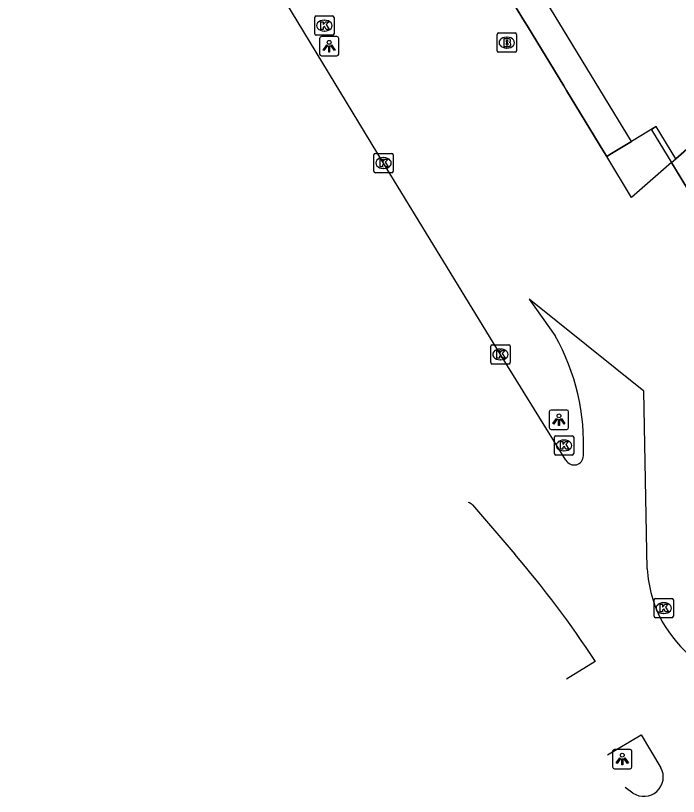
# Model space of a CAD drawing. Extents: x 160379 to 161131, y 383940 to 384849.
# Drawn here: x 160439.39 to 160473.69, y 384593.36 to 384633.77 of the extents above; entities that cross this region are included whole.
import ezdxf

# ---------------------------------------------------------------- set-up
doc = ezdxf.new("R2010")
doc.units = 0
for name, color, linetype in [('IMGEO_Brandkraan', 7, 'Continuous'), ('IMGEO_Kolk', 7, 'Continuous'), ('IMGEO_Lichtpunt', 7, 'Continuous'), ('IMGEO_Pand', 7, 'Continuous'), ('IMGEO_Pand_overbouw', 7, 'Continuous'), ('IMGEO_Rijbaan_lokaal_gesloten', 7, 'Continuous'), ('IMGEO_Rijbaan_lokaal_open', 7, 'Continuous'), ('IMGEO_Terreindeel_zand', 7, 'Continuous'), ('IMGEO_Voetpad_open', 7, 'Continuous')]:
    doc.layers.add(name, color=color, linetype=linetype)

msp = doc.modelspace()

# ---------------------------------------------------------------- linework, layer by layer
at = {"layer": 'IMGEO_Brandkraan'}
for p, q in [((160464.306, 384631.943), (160464.306, 384632.795)), ((160464.381, 384632.869), (160465.233, 384632.869)), ((160464.794, 384632.649), (160464.819, 384632.649)), ((160465.307, 384632.795), (160465.307, 384631.943)), ((160465.233, 384631.869), (160464.381, 384631.869)), ((160464.817, 384632.089), (160464.792, 384632.089))]:
    msp.add_line(p, q, dxfattribs=at)
for points in [[(160464.306, 384631.943), (160464.306, 384632.795)], [(160464.381, 384632.869), (160465.233, 384632.869)], [(160465.307, 384632.795), (160465.307, 384631.943)], [(160464.654, 384632.569), (160464.654, 384632.169), (160464.867, 384632.169)], [(160464.885, 384632.569), (160464.654, 384632.569)], [(160464.833, 384632.488), (160464.779, 384632.488), (160464.779, 384632.412)], [(160464.779, 384632.412), (160464.832, 384632.412)], [(160464.841, 384632.336), (160464.779, 384632.336), (160464.779, 384632.255)], [(160464.779, 384632.255), (160464.841, 384632.255)], [(160465.233, 384631.869), (160464.381, 384631.869)]]:
    msp.add_lwpolyline(points, dxfattribs=at)
for centre, radius, start, end in [((160464.383, 384632.793), 0.0765, 91.552, 178.448), ((160464.383, 384632.793), 0.0765, 91.552, 178.448), ((160465.231, 384632.793), 0.0765, 1.552, 88.448), ((160465.231, 384632.793), 0.0765, 1.552, 88.448), ((160464.834, 384632.45), 0.0379, 267.8285, 90.9355), ((160464.842, 384632.295), 0.0404, 269.8759, 90.5077), ((160464.873, 384632.42), 0.251, 268.6676, 293.5347), ((160464.889, 384632.424), 0.145, 59.4692, 91.5367), ((160464.914, 384632.471), 0.0922, 285.5137, 58.1501), ((160464.919, 384632.279), 0.105, 301.3115, 78.989), ((160464.383, 384631.945), 0.0765, 181.552, 268.448), ((160464.383, 384631.945), 0.0765, 181.552, 268.448), ((160465.231, 384631.945), 0.0765, 271.552, 358.448), ((160465.231, 384631.945), 0.0765, 271.552, 358.448)]:
    msp.add_arc(centre, radius, start, end, dxfattribs=at)
for centre, major_axis, ratio, start_param, end_param in [((160464.793, 384632.369), (-0.387, 0.002), 0.722429, 4.712389, 7.853982), ((160464.818, 384632.369), (-0.39, 0.002), 0.717154, 1.570796, 4.712389)]:
    msp.add_ellipse(centre, major_axis=major_axis, ratio=ratio, start_param=start_param, end_param=end_param, dxfattribs=at)
at = {"layer": 'IMGEO_Kolk'}
for p, q in [((160454.865, 384632.825), (160454.865, 384633.677)), ((160454.94, 384633.751), (160455.792, 384633.751)), ((160455.353, 384633.531), (160455.378, 384633.531)), ((160455.866, 384633.677), (160455.866, 384632.825)), ((160455.792, 384632.751), (160454.94, 384632.751)), ((160455.376, 384632.971), (160455.351, 384632.971)), ((160457.928, 384625.714), (160457.928, 384626.566)), ((160458.003, 384626.64), (160458.855, 384626.64)), ((160458.929, 384626.566), (160458.929, 384625.714)), ((160458.416, 384626.42), (160458.441, 384626.42)), ((160458.439, 384625.86), (160458.414, 384625.86)), ((160458.855, 384625.64), (160458.003, 384625.64)), ((160463.977, 384615.808), (160463.977, 384616.66)), ((160464.052, 384616.734), (160464.904, 384616.734)), ((160464.465, 384616.514), (160464.49, 384616.514)), ((160464.978, 384616.66), (160464.978, 384615.808)), ((160464.904, 384615.734), (160464.052, 384615.734)), ((160464.488, 384615.954), (160464.463, 384615.954)), ((160467.345, 384612.025), (160468.197, 384612.025)), ((160467.27, 384611.099), (160467.27, 384611.951)), ((160467.758, 384611.805), (160467.783, 384611.805)), ((160468.271, 384611.951), (160468.271, 384611.099)), ((160467.781, 384611.245), (160467.756, 384611.245)), ((160468.197, 384611.025), (160467.345, 384611.025)), ((160472.429, 384602.681), (160472.429, 384603.533)), ((160472.504, 384603.607), (160473.356, 384603.607)), ((160473.43, 384603.533), (160473.43, 384602.681)), ((160472.917, 384603.387), (160472.942, 384603.387)), ((160472.94, 384602.827), (160472.915, 384602.827)), ((160473.356, 384602.607), (160472.504, 384602.607))]:
    msp.add_line(p, q, dxfattribs=at)
for points in [[(160454.865, 384632.825), (160454.865, 384633.677)], [(160454.94, 384633.751), (160455.792, 384633.751)], [(160455.186, 384633.451), (160455.309, 384633.451), (160455.309, 384633.3), (160455.439, 384633.451), (160455.603, 384633.451), (160455.457, 384633.3), (160455.61, 384633.051), (160455.458, 384633.051), (160455.373, 384633.215), (160455.309, 384633.148), (160455.309, 384633.051), (160455.186, 384633.051), (160455.186, 384633.451)], [(160455.866, 384633.677), (160455.866, 384632.825)], [(160455.792, 384632.751), (160454.94, 384632.751)], [(160457.928, 384625.714), (160457.928, 384626.566)], [(160458.003, 384626.64), (160458.855, 384626.64)], [(160458.929, 384626.566), (160458.929, 384625.714)], [(160458.249, 384626.34), (160458.372, 384626.34), (160458.372, 384626.189), (160458.502, 384626.34), (160458.666, 384626.34), (160458.52, 384626.189), (160458.673, 384625.94), (160458.521, 384625.94), (160458.436, 384626.104), (160458.372, 384626.037), (160458.372, 384625.94), (160458.249, 384625.94), (160458.249, 384626.34)], [(160458.855, 384625.64), (160458.003, 384625.64)], [(160463.977, 384615.808), (160463.977, 384616.66)], [(160464.052, 384616.734), (160464.904, 384616.734)], [(160464.298, 384616.434), (160464.421, 384616.434), (160464.421, 384616.283), (160464.551, 384616.434), (160464.715, 384616.434), (160464.569, 384616.283), (160464.722, 384616.034), (160464.57, 384616.034), (160464.485, 384616.198), (160464.421, 384616.131), (160464.421, 384616.034), (160464.298, 384616.034), (160464.298, 384616.434)], [(160464.978, 384616.66), (160464.978, 384615.808)], [(160464.904, 384615.734), (160464.052, 384615.734)], [(160467.345, 384612.025), (160468.197, 384612.025)], [(160467.27, 384611.099), (160467.27, 384611.951)], [(160467.591, 384611.725), (160467.714, 384611.725), (160467.714, 384611.574), (160467.844, 384611.725), (160468.008, 384611.725), (160467.862, 384611.574), (160468.015, 384611.325), (160467.863, 384611.325), (160467.778, 384611.489), (160467.714, 384611.422), (160467.714, 384611.325), (160467.591, 384611.325), (160467.591, 384611.725)], [(160468.271, 384611.951), (160468.271, 384611.099)], [(160468.197, 384611.025), (160467.345, 384611.025)], [(160472.429, 384602.681), (160472.429, 384603.533)], [(160472.504, 384603.607), (160473.356, 384603.607)], [(160473.43, 384603.533), (160473.43, 384602.681)], [(160472.75, 384603.307), (160472.873, 384603.307), (160472.873, 384603.156), (160473.003, 384603.307), (160473.167, 384603.307), (160473.021, 384603.156), (160473.174, 384602.907), (160473.022, 384602.907), (160472.937, 384603.071), (160472.873, 384603.004), (160472.873, 384602.907), (160472.75, 384602.907), (160472.75, 384603.307)], [(160473.356, 384602.607), (160472.504, 384602.607)]]:
    msp.add_lwpolyline(points, dxfattribs=at)
for centre, start, end in [((160454.942, 384633.675), 91.552, 178.448), ((160454.942, 384633.675), 91.552, 178.448), ((160455.79, 384633.675), 1.552, 88.448), ((160455.79, 384633.675), 1.552, 88.448), ((160454.942, 384632.827), 181.552, 268.448), ((160454.942, 384632.827), 181.552, 268.448), ((160455.79, 384632.827), 271.552, 358.448), ((160455.79, 384632.827), 271.552, 358.448), ((160458.005, 384626.564), 91.552, 178.448), ((160458.005, 384626.564), 91.552, 178.448), ((160458.853, 384626.564), 1.552, 88.448), ((160458.853, 384626.564), 1.552, 88.448), ((160458.005, 384625.716), 181.552, 268.448), ((160458.005, 384625.716), 181.552, 268.448), ((160458.853, 384625.716), 271.552, 358.448), ((160458.853, 384625.716), 271.552, 358.448), ((160464.054, 384616.658), 91.552, 178.448), ((160464.054, 384616.658), 91.552, 178.448), ((160464.902, 384616.658), 1.552, 88.448), ((160464.902, 384616.658), 1.552, 88.448), ((160464.054, 384615.81), 181.552, 268.448), ((160464.054, 384615.81), 181.552, 268.448), ((160464.902, 384615.81), 271.552, 358.448), ((160464.902, 384615.81), 271.552, 358.448), ((160467.347, 384611.949), 91.552, 178.448), ((160467.347, 384611.949), 91.552, 178.448), ((160468.195, 384611.949), 1.552, 88.448), ((160468.195, 384611.949), 1.552, 88.448), ((160467.347, 384611.101), 181.552, 268.448), ((160467.347, 384611.101), 181.552, 268.448), ((160468.195, 384611.101), 271.552, 358.448), ((160468.195, 384611.101), 271.552, 358.448), ((160472.506, 384603.531), 91.552, 178.448), ((160472.506, 384603.531), 91.552, 178.448), ((160473.354, 384603.531), 1.552, 88.448), ((160473.354, 384603.531), 1.552, 88.448), ((160472.506, 384602.683), 181.552, 268.448), ((160472.506, 384602.683), 181.552, 268.448), ((160473.354, 384602.683), 271.552, 358.448), ((160473.354, 384602.683), 271.552, 358.448)]:
    msp.add_arc(centre, 0.0765, start, end, dxfattribs=at)
for centre, major_axis, ratio, start_param, end_param in [((160455.352, 384633.251), (-0.387, 0.002), 0.722429, 4.712389, 7.853982), ((160455.377, 384633.251), (-0.39, 0.002), 0.717154, 1.570796, 4.712389), ((160458.415, 384626.14), (-0.387, 0.002), 0.722429, 4.712389, 7.853982), ((160458.44, 384626.14), (-0.39, 0.002), 0.717154, 1.570796, 4.712389), ((160464.464, 384616.234), (-0.387, 0.002), 0.722429, 4.712389, 7.853982), ((160464.489, 384616.234), (-0.39, 0.002), 0.717154, 1.570796, 4.712389), ((160467.757, 384611.525), (-0.387, 0.002), 0.722429, 4.712389, 7.853982), ((160467.782, 384611.525), (-0.39, 0.002), 0.717154, 1.570796, 4.712389), ((160472.916, 384603.107), (-0.387, 0.002), 0.722429, 4.712389, 7.853982), ((160472.941, 384603.107), (-0.39, 0.002), 0.717154, 1.570796, 4.712389)]:
    msp.add_ellipse(centre, major_axis=major_axis, ratio=ratio, start_param=start_param, end_param=end_param, dxfattribs=at)
at = {"layer": 'IMGEO_Lichtpunt'}
for p, q in [((160455.115, 384632.587), (160455.115, 384631.78)), ((160455.115, 384632.587), (160455.115, 384631.78)), ((160456.017, 384632.682), (160455.209, 384632.682)), ((160456.017, 384632.682), (160455.209, 384632.682)), ((160456.111, 384631.78), (160456.111, 384632.587)), ((160456.111, 384631.78), (160456.111, 384632.587)), ((160455.209, 384631.686), (160456.017, 384631.686)), ((160455.209, 384631.686), (160456.017, 384631.686)), ((160467.008, 384613.258), (160467.008, 384612.451)), ((160467.008, 384613.258), (160467.008, 384612.451)), ((160467.91, 384613.353), (160467.102, 384613.353)), ((160467.91, 384613.353), (160467.102, 384613.353)), ((160468.004, 384612.451), (160468.004, 384613.258)), ((160468.004, 384612.451), (160468.004, 384613.258)), ((160467.102, 384612.357), (160467.91, 384612.357)), ((160467.102, 384612.357), (160467.91, 384612.357)), ((160470.286, 384595.694), (160470.286, 384594.887)), ((160470.286, 384595.694), (160470.286, 384594.887)), ((160471.188, 384595.789), (160470.38, 384595.789)), ((160471.188, 384595.789), (160470.38, 384595.789)), ((160471.282, 384594.887), (160471.282, 384595.694)), ((160471.282, 384594.887), (160471.282, 384595.694)), ((160470.38, 384594.793), (160471.188, 384594.793)), ((160470.38, 384594.793), (160471.188, 384594.793))]:
    msp.add_line(p, q, dxfattribs=at)
for points in [[(160455.489, 384632.251), (160455.528, 384632.223), (160455.34, 384631.961), (160455.302, 384631.988), (160455.489, 384632.251)], [(160455.591, 384632.203), (160455.638, 384632.203), (160455.638, 384631.881), (160455.591, 384631.881), (160455.591, 384632.203)], [(160455.701, 384632.223), (160455.739, 384632.25), (160455.926, 384631.988), (160455.887, 384631.96), (160455.701, 384632.223)], [(160467.382, 384612.922), (160467.421, 384612.894), (160467.233, 384612.632), (160467.195, 384612.659), (160467.382, 384612.922)], [(160467.484, 384612.874), (160467.531, 384612.874), (160467.531, 384612.552), (160467.484, 384612.552), (160467.484, 384612.874)], [(160467.594, 384612.894), (160467.632, 384612.921), (160467.819, 384612.659), (160467.78, 384612.631), (160467.594, 384612.894)], [(160470.66, 384595.358), (160470.699, 384595.33), (160470.511, 384595.068), (160470.473, 384595.095), (160470.66, 384595.358)], [(160470.762, 384595.31), (160470.809, 384595.31), (160470.809, 384594.988), (160470.762, 384594.988), (160470.762, 384595.31)], [(160470.872, 384595.33), (160470.91, 384595.357), (160471.097, 384595.095), (160471.058, 384595.067), (160470.872, 384595.33)]]:
    msp.add_lwpolyline(points, dxfattribs=at)
for centre in [(160455.614, 384632.385), (160467.507, 384613.056), (160470.785, 384595.492)]:
    msp.add_circle(centre, 0.0994, dxfattribs=at)
for centre, start, end in [((160455.209, 384632.587), 90, 180), ((160455.209, 384632.587), 90, 180), ((160456.017, 384632.587), 0, 90), ((160456.017, 384632.587), 0, 90), ((160455.209, 384631.78), 180, 270), ((160455.209, 384631.78), 180, 270), ((160456.017, 384631.78), 270, 0), ((160456.017, 384631.78), 270, 360), ((160467.102, 384613.258), 90, 180), ((160467.102, 384613.258), 90, 180), ((160467.91, 384613.258), 0, 90), ((160467.91, 384613.258), 0, 90), ((160467.102, 384612.451), 180, 270), ((160467.102, 384612.451), 180, 270), ((160467.91, 384612.451), 270, 0), ((160467.91, 384612.451), 270, 360), ((160470.38, 384595.694), 90, 180), ((160470.38, 384595.694), 90, 180), ((160471.188, 384595.694), 0, 90), ((160471.188, 384595.694), 0, 90), ((160470.38, 384594.887), 180, 270), ((160470.38, 384594.887), 180, 270), ((160471.188, 384594.887), 270, 0), ((160471.188, 384594.887), 270, 360)]:
    msp.add_arc(centre, 0.0946, start, end, dxfattribs=at)
at = {"layer": 'IMGEO_Pand'}
for points in [[(160471.267, 384627.252), (160450.738, 384660.987)], [(160473.552, 384626.359), (160480.044, 384632.046)], [(160473.552, 384626.359), (160472.542, 384628.033), (160471.267, 384627.252)]]:
    msp.add_lwpolyline(points, dxfattribs=at)
at = {"layer": 'IMGEO_Pand_overbouw'}
msp.add_lwpolyline([(160463.85, 384636.553), (160465.726, 384633.466), (160465.876, 384633.221), (160467.755, 384630.133), (160467.905, 384629.888), (160469.831, 384626.719), (160469.981, 384626.474), (160470.228, 384626.625), (160471.267, 384627.252), (160450.738, 384660.987)], dxfattribs=at)
msp.add_lwpolyline([(160482.426, 384628.164), (160480.044, 384632.046), (160473.552, 384626.359), (160472.545, 384628.023), (160472.29, 384627.865), (160473.536, 384625.817), (160475.517, 384622.56), (160475.695, 384622.268), (160476.137, 384622.658), (160476.832, 384623.272)], close=True, dxfattribs=at)
at = {"layer": 'IMGEO_Rijbaan_lokaal_gesloten'}
for points in [[(160467.864, 384610.76), (160464.478, 384616.234), (160458.429, 384626.14), (160439.385, 384657.552)], [(160472.07, 384605.141), (160471.895, 384614.324), (160465.973, 384619.086), (160467.316, 384617.2)], [(160463.038, 384608.449), (160465.215, 384605.9)], [(160469.389, 384600.348), (160467.889, 384599.428)], [(160470.021, 384595.504), (160471.758, 384596.542)], [(160471.758, 384596.542), (160472.785, 384594.847)], [(160471.337, 384593.535), (160470.936, 384593.82)]]:
    msp.add_lwpolyline(points, dxfattribs=at)
for centre, radius, start, end in [((160457.194, 384611.55), 11.592, 357.2477, 29.1726), ((160468.288, 384610.995), 0.485, 209.026, 359.7277), ((160462.671, 384608.031), 0.556, 48.7427, 74.899), ((160426.08, 384572.133), 51.689, 33.0833, 40.7885), ((160478.7, 384605.548), 6.642, 183.514, 208.0365), ((160479.787, 384606.544), 8.078, 210.6448, 283.0195), ((160471.901, 384594.367), 1.005, 235.8502, 28.5078)]:
    msp.add_arc(centre, radius, start, end, dxfattribs=at)
at = {"layer": 'IMGEO_Rijbaan_lokaal_open'}
for points in [[(160473.326, 384626.161), (160473.552, 384626.359)], [(160476.137, 384622.658), (160475.695, 384622.268), (160475.517, 384622.56), (160473.326, 384626.161)]]:
    msp.add_lwpolyline(points, dxfattribs=at)
at = {"layer": 'IMGEO_Terreindeel_zand'}
msp.add_lwpolyline([(160469.981, 384626.474), (160469.831, 384626.719), (160467.905, 384629.888), (160467.755, 384630.133), (160465.876, 384633.221), (160465.726, 384633.466), (160463.85, 384636.553), (160463.7, 384636.798), (160461.823, 384639.887), (160461.673, 384640.132), (160459.796, 384643.218), (160459.646, 384643.463), (160457.766, 384646.548), (160457.616, 384646.793), (160455.743, 384649.876), (160455.593, 384650.121), (160453.712, 384653.21), (160453.562, 384653.455), (160451.686, 384656.538), (160451.536, 384656.783), (160449.453, 384660.205)], dxfattribs=at)
at = {"layer": 'IMGEO_Voetpad_open'}
for points in [[(160471.267, 384627.252), (160470.228, 384626.625), (160469.981, 384626.474)], [(160473.326, 384626.161), (160471.262, 384624.353), (160469.981, 384626.474)]]:
    msp.add_lwpolyline(points, dxfattribs=at)

doc.saveas('drawing.dxf')
